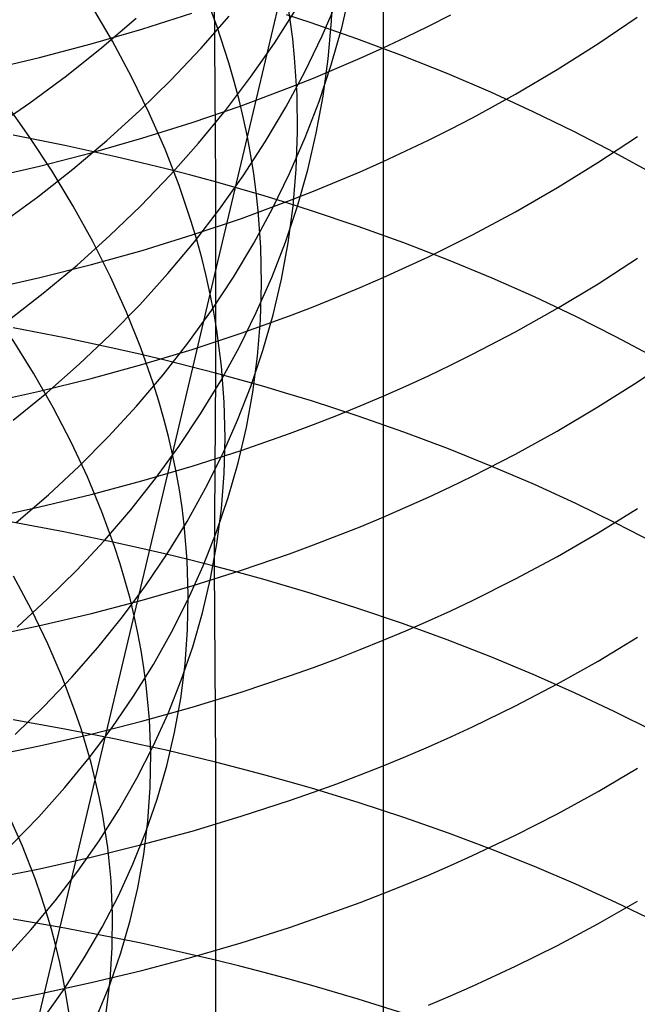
# Model space of a CAD drawing. Extents: x -383 to 1849, y -1185 to -529.
# Tile 804 of 870: x 1837 to 1842.49, y -968.35 to -959.6. Entities that reach past the tile are written whole.
import ezdxf

# ---------------------------------------------------------------- set-up
doc = ezdxf.new("R2010")
doc.units = 0
doc.layers.add('PREDEFINITO', color=7, linetype='CONTINUOUS')

msp = doc.modelspace()

# ---------------------------------------------------------------- linework, layer by layer
at = {"layer": 'PREDEFINITO'}
for p, q in [((1840.2314, -958.7705, 624.4871), (1840.2318, -959.7594, 625.6159)), ((1839.0244, -960.6411, 503.7771), (1839.3506, -959.2663, 504.9418)), ((1838.7527, -959.6546, 502.7341), (1838.6293, -959.3263, 502.3953)), ((1839.772, -959.6114, 507.8797), (1839.785, -959.2749, 507.5257)), ((1839.8635, -959.6712, 510.4776), (1839.9416, -959.3385, 510.1262)), ((1838.7277, -959.3608, 659.6048), (1838.7403, -961.0414, 660.7116)), ((1839.4056, -959.6011, 505.2914), (1839.3802, -959.4337, 505.1161)), ((1839.6881, -959.7424, 513.0385), (1839.8279, -959.4186, 512.6958)), ((1837.8234, -959.7894, 500.233), (1837.6372, -959.4722, 499.9103)), ((1839.2641, -959.8073, 515.542), (1839.4619, -959.4979, 515.2136)), ((1837.7308, -959.8454, 520.3138), (1838.0343, -959.5845, 520.0316)), ((1838.0864, -959.6825, 623.917), (1838.5314, -959.54, 624.0591)), ((1838.6086, -959.8559, 517.9798), (1838.8611, -959.5678, 517.6721)), ((1839.5823, -959.6246, 659.2175), (1839.3717, -959.5556, 659.3191)), ((1839.4268, -959.7682, 505.4674), (1839.4056, -959.6011, 505.2914)), ((1839.7428, -959.9458, 508.2354), (1839.772, -959.6114, 507.8797)), ((1840.634, -959.6557, 626.0501), (1840.8315, -959.5553, 626.1514)), ((1842.1405, -959.8137, 628.057), (1842.4907, -959.5768, 628.3027)), ((1837.6345, -959.814, 623.7849), (1838.0864, -959.6825, 623.917)), ((1838.8599, -959.9834, 503.0775), (1838.7527, -959.6546, 502.7341)), ((1839.9971, -959.7684, 659.0048), (1839.5823, -959.6246, 659.2175)), ((1839.7701, -960.0006, 510.8291), (1839.8635, -959.6712, 510.4776)), ((1840.4341, -959.7536, 625.9512), (1840.634, -959.6557, 626.0501)), ((1837.9947, -960.1084, 500.5616), (1837.8234, -959.7894, 500.233)), ((1839.4438, -959.9351, 505.6442), (1839.4268, -959.7682, 505.4674)), ((1839.5339, -960.0614, 513.3797), (1839.6881, -959.7424, 513.0385)), ((1840.403, -959.9197, 658.7799), (1839.9971, -959.7684, 659.0048)), ((1840.2317, -959.8488, 625.8547), (1840.4341, -959.7536, 625.9512)), ((1840.2318, -959.7594, 625.6159), (1840.2319, -960.7709, 626.7259)), ((1837.1763, -959.9345, 623.6628), (1837.6345, -959.814, 623.7849)), ((1837.4154, -960.0971, 520.5903), (1837.7308, -959.8454, 520.3138)), ((1838.3433, -960.1364, 518.2832), (1838.6086, -959.8559, 517.9798)), ((1839.0527, -960.1105, 515.8674), (1839.2641, -959.8073, 515.542)), ((1840.0269, -959.9413, 625.7608), (1840.2317, -959.8488, 625.8547)), ((1841.7795, -960.0419, 627.8198), (1842.1405, -959.8137, 628.057)), ((1836.7122, -960.044, 623.5509), (1837.1763, -959.9345, 623.6628)), ((1839.4651, -960.268, 505.9999), (1839.4438, -959.9351, 505.6442)), ((1839.6977, -960.2778, 508.5923), (1839.7428, -959.9458, 508.2354)), ((1839.8198, -960.0312, 625.6694), (1840.0269, -959.9413, 625.7608)), ((1840.7999, -960.0785, 658.5432), (1840.403, -959.9197, 658.7799)), ((1838.9073, -960.1479, 503.2509), (1838.8599, -959.9834, 503.0775)), ((1839.6104, -960.1184, 625.5805), (1839.8198, -960.0312, 625.6694)), ((1839.6615, -960.3262, 511.1802), (1839.7701, -960.0006, 510.8291)), ((1841.4079, -960.2609, 627.5914), (1841.7795, -960.0419, 627.8198)), ((1837.0884, -960.3393, 520.861), (1837.4154, -960.0971, 520.5903)), ((1838.1509, -960.4286, 500.8958), (1837.9947, -960.1084, 500.5616)), ((1838.0655, -960.409, 518.582), (1838.3433, -960.1364, 518.2832)), ((1838.8279, -960.4072, 516.1897), (1839.0527, -960.1105, 515.8674)), ((1839.3654, -960.3753, 513.7192), (1839.5339, -960.0614, 513.3797)), ((1839.3988, -960.2029, 625.4941), (1839.6104, -960.1184, 625.5805)), ((1841.1874, -960.2443, 658.295), (1840.7999, -960.0785, 658.5432)), ((1838.9505, -960.3123, 503.4253), (1838.9073, -960.1479, 503.2509)), ((1838.9692, -960.3638, 625.329), (1839.3988, -960.2029, 625.4941)), ((1838.9896, -960.4767, 503.6007), (1838.9505, -960.3123, 503.4253)), ((1839.4699, -960.5995, 506.3581), (1839.4651, -960.268, 505.9999)), ((1839.6368, -960.6071, 508.95), (1839.6977, -960.2778, 508.5923)), ((1841.0259, -960.4704, 627.3724), (1841.4079, -960.2609, 627.5914)), ((1841.5652, -960.4169, 658.0359), (1841.1874, -960.2443, 658.295)), ((1836.7499, -960.5716, 521.1253), (1837.0884, -960.3393, 520.861)), ((1837.0843, -960.6363, 498.4451), (1836.8675, -960.3287, 498.1296)), ((1838.5317, -960.514, 625.1741), (1838.9692, -960.3638, 625.329)), ((1838.5898, -960.6971, 516.5083), (1838.8279, -960.4072, 516.1897)), ((1839.1828, -960.6838, 514.0564), (1839.3654, -960.3753, 513.7192)), ((1839.538, -960.6478, 511.5306), (1839.6615, -960.3262, 511.1802)), ((1837.7754, -960.6732, 518.8758), (1838.0655, -960.409, 518.582)), ((1838.2916, -960.7499, 501.2352), (1838.1509, -960.4286, 500.8958)), ((1839.0244, -960.6411, 503.7771), (1838.9896, -960.4767, 503.6007)), ((1840.8311, -960.5716, 627.2664), (1841.0259, -960.4704, 627.3724)), ((1841.933, -960.5962, 657.7661), (1841.5652, -960.4169, 658.0359)), ((1838.0867, -960.6535, 625.0294), (1838.5317, -960.514, 625.1741)), ((1840.6338, -960.6702, 627.1629), (1840.8311, -960.5716, 627.2664)), ((1837.401, -960.7179, 661.1991), (1836.9412, -960.6262, 661.3348)), ((1837.2869, -960.9461, 498.767), (1837.0843, -960.6363, 498.4451)), ((1837.6348, -960.7822, 624.8948), (1838.0867, -960.6535, 625.0294)), ((1838.6928, -962.0384, 502.6397), (1839.0244, -960.6411, 503.7771)), ((1839.0549, -960.8052, 503.9544), (1839.0244, -960.6411, 503.7771)), ((1839.3998, -960.965, 511.88), (1839.538, -960.6478, 511.5306)), ((1839.4583, -960.9292, 506.7184), (1839.4699, -960.5995, 506.3581)), ((1839.5603, -960.9334, 509.3083), (1839.6368, -960.6071, 508.95)), ((1840.434, -960.7663, 627.0619), (1840.6338, -960.6702, 627.1629)), ((1842.2905, -960.7818, 657.486), (1841.933, -960.5962, 657.7661)), ((1842.1411, -960.8684, 629.1651), (1842.4914, -960.6365, 629.4154)), ((1837.8544, -960.8177, 661.05), (1837.401, -960.7179, 661.1991)), ((1837.4732, -960.9287, 519.1642), (1837.7754, -960.6732, 518.8758)), ((1838.4165, -961.0718, 501.5796), (1838.2916, -960.7499, 501.2352)), ((1838.3389, -960.9797, 516.8229), (1838.5898, -960.6971, 516.5083)), ((1838.9864, -960.9865, 514.3911), (1839.1828, -960.6838, 514.0564)), ((1837.1766, -960.9001, 624.7706), (1837.6348, -960.7822, 624.8948)), ((1838.0786, -960.8706, 660.9704), (1837.8544, -960.8177, 661.05)), ((1839.0812, -960.9692, 504.1326), (1839.0549, -960.8052, 503.9544)), ((1840.2319, -960.7709, 626.7259), (1840.2314, -961.8038, 627.8156)), ((1840.2318, -960.8598, 626.9634), (1840.434, -960.7663, 627.0619)), ((1842.6374, -960.9734, 657.196), (1842.2905, -960.7818, 657.486)), ((1836.7125, -961.0072, 624.6566), (1837.1766, -960.9001, 624.7706)), ((1837.1592, -961.1751, 519.447), (1837.4732, -960.9287, 519.1642)), ((1838.3011, -960.9256, 660.8875), (1838.0786, -960.8706, 660.9704)), ((1838.5216, -960.9825, 660.8012), (1838.3011, -960.9256, 660.8875)), ((1839.4306, -961.2568, 507.0804), (1839.4583, -960.9292, 506.7184)), ((1839.4686, -961.2563, 509.6666), (1839.5603, -960.9334, 509.3083)), ((1840.0272, -960.9506, 626.8674), (1840.2318, -960.8598, 626.9634)), ((1841.7799, -961.0917, 628.9235), (1842.1411, -960.8684, 629.1651)), ((1837.475, -961.2577, 499.0951), (1837.2869, -960.9461, 498.767)), ((1838.0751, -961.2549, 517.1331), (1838.3389, -960.9797, 516.8229)), ((1838.7403, -961.0414, 660.7116), (1838.5216, -960.9825, 660.8012)), ((1838.7764, -961.2832, 514.7228), (1838.9864, -960.9865, 514.3911)), ((1839.1032, -961.133, 504.3116), (1839.0812, -960.9692, 504.1326)), ((1839.2471, -961.2775, 512.2279), (1839.3998, -960.965, 511.88)), ((1839.8203, -961.0389, 626.7741), (1840.0272, -960.9506, 626.8674)), ((1838.5252, -961.3941, 501.9286), (1838.4165, -961.0718, 501.5796)), ((1838.7403, -961.0414, 660.7116), (1838.7399, -962.7413, 661.7908)), ((1838.957, -961.1024, 660.6186), (1838.7403, -961.0414, 660.7116)), ((1839.1717, -961.1653, 660.5222), (1838.957, -961.1024, 660.6186)), ((1839.6111, -961.1245, 626.6833), (1839.8203, -961.0389, 626.7741)), ((1841.4081, -961.3061, 628.691), (1841.7799, -961.0917, 628.9235)), ((1836.8334, -961.4121, 519.7237), (1837.1592, -961.1751, 519.447)), ((1839.121, -961.2966, 504.4915), (1839.1032, -961.133, 504.3116)), ((1839.3843, -961.2302, 660.4226), (1839.1717, -961.1653, 660.5222)), ((1839.3997, -961.2075, 626.5951), (1839.6111, -961.1245, 626.6833)), ((1837.6484, -961.5708, 499.4292), (1837.475, -961.2577, 499.0951)), ((1837.7988, -961.5221, 517.4387), (1838.0751, -961.2549, 517.1331)), ((1838.553, -961.5734, 515.0512), (1838.7764, -961.2832, 514.7228)), ((1838.9705, -961.3655, 626.4265), (1839.3997, -961.2075, 626.5951)), ((1839.0801, -961.5849, 512.5739), (1839.2471, -961.2775, 512.2279)), ((1839.3617, -961.5756, 510.0247), (1839.4686, -961.2563, 509.6666)), ((1839.5948, -961.297, 660.3198), (1839.3843, -961.2302, 660.4226)), ((1839.387, -961.5821, 507.4437), (1839.4306, -961.2568, 507.0804)), ((1838.5334, -961.513, 626.2683), (1838.9705, -961.3655, 626.4265)), ((1839.144, -961.6227, 504.8533), (1839.121, -961.2966, 504.4915)), ((1840.0094, -961.4363, 660.1047), (1839.5948, -961.297, 660.3198)), ((1841.0259, -961.5112, 628.468), (1841.4081, -961.3061, 628.691)), ((1838.5734, -961.5552, 502.1048), (1838.5252, -961.3941, 501.9286)), ((1840.4152, -961.5829, 659.8773), (1840.0094, -961.4363, 660.1047)), ((1837.5102, -961.781, 517.7391), (1837.7988, -961.5221, 517.4387)), ((1838.0889, -961.65, 626.1205), (1838.5334, -961.513, 626.2683)), ((1840.831, -961.6101, 628.3601), (1841.0259, -961.5112, 628.468)), ((1837.8065, -961.8851, 499.7688), (1837.6484, -961.5708, 499.4292)), ((1838.3163, -961.8568, 515.376), (1838.553, -961.5734, 515.0512)), ((1838.6174, -961.7164, 502.2821), (1838.5734, -961.5552, 502.1048)), ((1838.8991, -961.887, 512.9177), (1839.0801, -961.5849, 512.5739)), ((1839.1506, -961.9474, 505.2176), (1839.144, -961.6227, 504.8533)), ((1839.2399, -961.8908, 510.382), (1839.3617, -961.5756, 510.0247)), ((1839.3276, -961.9046, 507.8078), (1839.387, -961.5821, 507.4437)), ((1840.8118, -961.7366, 659.638), (1840.4152, -961.5829, 659.8773)), ((1840.6335, -961.7066, 628.2548), (1840.831, -961.6101, 628.3601)), ((1837.6374, -961.7763, 625.9832), (1838.0889, -961.65, 626.1205)), ((1838.6572, -961.8774, 502.4604), (1838.6174, -961.7164, 502.2821)), ((1840.4336, -961.8006, 628.1519), (1840.6335, -961.7066, 628.2548)), ((1842.1419, -961.9464, 630.251), (1842.4924, -961.7198, 630.5055)), ((1837.1796, -961.892, 625.8563), (1837.6374, -961.7763, 625.9832)), ((1837.2095, -962.0314, 518.0341), (1837.5102, -961.781, 517.7391)), ((1840.2313, -961.892, 628.0517), (1840.4336, -961.8006, 628.1519)), ((1840.2314, -961.8038, 627.8156), (1840.2317, -962.8585, 628.8843)), ((1841.199, -961.8971, 659.3872), (1840.8118, -961.7366, 659.638)), ((1836.7161, -961.9972, 625.7399), (1837.1796, -961.892, 625.8563)), ((1837.9493, -962.2002, 500.1138), (1837.8065, -961.8851, 499.7688)), ((1838.0667, -962.1331, 515.6966), (1838.3163, -961.8568, 515.376)), ((1838.6928, -962.0384, 502.6397), (1838.6572, -961.8774, 502.4604)), ((1838.7042, -962.1833, 513.2589), (1838.8991, -961.887, 512.9177)), ((1839.1034, -962.2017, 510.7383), (1839.2399, -961.8908, 510.382)), ((1840.0266, -961.9809, 627.954), (1840.2313, -961.892, 628.0517)), ((1841.5765, -962.0642, 659.1252), (1841.199, -961.8971, 659.3872)), ((1839.1407, -962.2703, 505.5841), (1839.1506, -961.9474, 505.2176)), ((1839.2527, -962.2241, 508.1725), (1839.3276, -961.9046, 507.8078)), ((1839.8195, -962.0672, 627.8591), (1840.0266, -961.9809, 627.954)), ((1841.7806, -962.1645, 630.0054), (1842.1419, -961.9464, 630.251)), ((1836.8969, -962.2728, 518.3232), (1837.2095, -962.0314, 518.0341)), ((1838.3585, -963.4632, 501.541), (1838.6928, -962.0384, 502.6397)), ((1838.7241, -962.1992, 502.8199), (1838.6928, -962.0384, 502.6397)), ((1839.6101, -962.1509, 627.7667), (1839.8195, -962.0672, 627.8591)), ((1841.944, -962.2377, 658.8525), (1841.5765, -962.0642, 659.1252)), ((1837.8043, -962.4019, 516.0129), (1838.0667, -962.1331, 515.6966)), ((1839.3985, -962.2321, 627.677), (1839.6101, -962.1509, 627.7667)), ((1838.0761, -962.5159, 500.4638), (1837.9493, -962.2002, 500.1138)), ((1838.4956, -962.4736, 513.5971), (1838.7042, -962.1833, 513.2589)), ((1838.7512, -962.3598, 503.001), (1838.7241, -962.1992, 502.8199)), ((1838.9524, -962.5079, 511.0931), (1839.1034, -962.2017, 510.7383)), ((1838.969, -962.3866, 627.5055), (1839.3985, -962.2321, 627.677)), ((1839.1624, -962.5402, 508.5373), (1839.2527, -962.2241, 508.1725)), ((1841.4087, -962.3739, 629.769), (1841.7806, -962.1645, 630.0054)), ((1842.3011, -962.4173, 658.5694), (1841.944, -962.2377, 658.8525)), ((1839.1147, -962.5911, 505.9523), (1839.1407, -962.2703, 505.5841)), ((1837.4006, -962.4275, 662.2847), (1836.9409, -962.3383, 662.4223)), ((1837.5293, -962.6629, 516.3243), (1837.8043, -962.4019, 516.0129)), ((1838.5315, -962.5307, 627.3446), (1838.969, -962.3866, 627.5055)), ((1838.774, -962.5202, 503.183), (1838.7512, -962.3598, 503.001)), ((1841.0264, -962.5742, 629.5422), (1841.4087, -962.3739, 629.769)), ((1842.6476, -962.6028, 658.2764), (1842.3011, -962.4173, 658.5694)), ((1837.123, -962.7414, 497.978), (1836.9334, -962.436, 497.6449)), ((1837.8541, -962.5243, 662.1337), (1837.4006, -962.4275, 662.2847)), ((1838.2736, -962.7575, 513.932), (1838.4956, -962.4736, 513.5971)), ((1838.7871, -962.809, 511.446), (1838.9524, -962.5079, 511.0931)), ((1838.0783, -962.5757, 662.053), (1837.8541, -962.5243, 662.1337)), ((1838.1869, -962.8319, 500.8186), (1838.0761, -962.5159, 500.4638)), ((1838.3007, -962.6289, 661.969), (1838.0783, -962.5757, 662.053)), ((1838.0866, -962.6645, 627.1943), (1838.5315, -962.5307, 627.3446)), ((1838.7926, -962.6803, 503.3658), (1838.774, -962.5202, 503.183)), ((1839.0571, -962.8527, 508.9017), (1839.1624, -962.5402, 508.5373)), ((1839.0728, -962.9095, 506.3218), (1839.1147, -962.5911, 505.9523)), ((1840.8314, -962.6709, 629.4325), (1841.0264, -962.5742, 629.5422)), ((1842.4906, -962.8206, 631.5791), (1842.8296, -962.5907, 631.847)), ((1837.242, -962.9158, 516.6305), (1837.5293, -962.6629, 516.3243)), ((1837.6347, -962.7879, 627.0547), (1838.0866, -962.6645, 627.1943)), ((1838.5212, -962.6842, 661.8816), (1838.3007, -962.6289, 661.969)), ((1838.7399, -962.7413, 661.7908), (1838.5212, -962.6842, 661.8816)), ((1838.8172, -962.9996, 503.7335), (1838.7926, -962.6803, 503.3658)), ((1840.634, -962.7651, 629.3254), (1840.8314, -962.6709, 629.4325)), ((1837.2979, -963.0482, 498.3171), (1837.123, -962.7414, 497.978)), ((1838.0384, -963.0346, 514.263), (1838.2736, -962.7575, 513.932)), ((1838.7399, -962.7413, 661.7908), (1838.7288, -964.4582, 662.8403)), ((1838.9566, -962.8005, 661.6966), (1838.7399, -962.7413, 661.7908)), ((1840.434, -962.8569, 629.2208), (1840.634, -962.7651, 629.3254)), ((1837.1765, -962.9009, 626.9258), (1837.6347, -962.7879, 627.0547)), ((1838.2361, -962.9898, 500.9976), (1838.1869, -962.8319, 500.8186)), ((1838.6078, -963.1049, 511.7967), (1838.7871, -962.809, 511.446)), ((1838.9368, -963.1611, 509.2655), (1839.0571, -962.8527, 508.9017)), ((1839.1712, -962.8615, 661.599), (1838.9566, -962.8005, 661.6966)), ((1840.2316, -962.9463, 629.1189), (1840.434, -962.8569, 629.2208)), ((1840.2317, -962.8585, 628.8843), (1840.2318, -963.9347, 629.9332)), ((1842.1404, -963.0425, 631.3197), (1842.4906, -962.8206, 631.5791)), ((1836.7125, -963.0035, 626.8076), (1837.1765, -962.9009, 626.9258)), ((1836.9426, -963.1602, 516.9312), (1837.242, -962.9158, 516.6305)), ((1839.0152, -963.2251, 506.6923), (1839.0728, -962.9095, 506.3218)), ((1839.3839, -962.9244, 661.4981), (1839.1712, -962.8615, 661.599)), ((1839.5944, -962.9892, 661.394), (1839.3839, -962.9244, 661.4981)), ((1840.0269, -963.0331, 629.0197), (1840.2316, -962.9463, 629.1189)), ((1837.7901, -963.3048, 514.59), (1838.0384, -963.0346, 514.263)), ((1838.2811, -963.1477, 501.1777), (1838.2361, -962.9898, 500.9976)), ((1838.8253, -963.3173, 504.1039), (1838.8172, -962.9996, 503.7335)), ((1840.009, -963.1242, 661.1762), (1839.5944, -962.9892, 661.394)), ((1839.8197, -963.1173, 628.9231), (1840.0269, -963.0331, 629.0197)), ((1837.4576, -963.3561, 498.6619), (1837.2979, -963.0482, 498.3171)), ((1838.4145, -963.3951, 512.1447), (1838.6078, -963.1049, 511.7967)), ((1839.6103, -963.1991, 628.8292), (1839.8197, -963.1173, 628.9231)), ((1841.7794, -963.2562, 631.0695), (1842.1404, -963.0425, 631.3197)), ((1838.3219, -963.3055, 501.3589), (1838.2811, -963.1477, 501.1777)), ((1838.8019, -963.4653, 509.6281), (1838.9368, -963.1611, 509.2655)), ((1839.3987, -963.2783, 628.738), (1839.6103, -963.1991, 628.8292)), ((1840.4147, -963.2663, 660.9459), (1840.009, -963.1242, 661.1762)), ((1838.942, -963.5377, 507.0632), (1839.0152, -963.2251, 506.6923)), ((1838.9691, -963.4292, 628.5637), (1839.3987, -963.2783, 628.738)), ((1840.8113, -963.4152, 660.7036), (1840.4147, -963.2663, 660.9459)), ((1841.4078, -963.4613, 630.8286), (1841.7794, -963.2562, 631.0695)), ((1837.6019, -963.6648, 499.0122), (1837.4576, -963.3561, 498.6619)), ((1837.5291, -963.5675, 514.9124), (1837.7901, -963.3048, 514.59)), ((1838.3585, -963.4632, 501.541), (1838.3219, -963.3055, 501.3589)), ((1838.817, -963.6332, 504.4764), (1838.8253, -963.3173, 504.1039)), ((1837.6718, -966.3579, 499.4084), (1838.3585, -963.4632, 501.541)), ((1838.2076, -963.6793, 512.4897), (1838.4145, -963.3951, 512.1447)), ((1838.3908, -963.6206, 501.7241), (1838.3585, -963.4632, 501.541)), ((1838.5316, -963.57, 628.4001), (1838.9691, -963.4292, 628.5637)), ((1838.6524, -963.7647, 509.9893), (1838.8019, -963.4653, 509.6281)), ((1841.1986, -963.5708, 660.4496), (1840.8113, -963.4152, 660.7036)), ((1841.0258, -963.6575, 630.5976), (1841.4078, -963.4613, 630.8286)), ((1838.8535, -963.847, 507.4342), (1838.942, -963.5377, 507.0632)), ((1837.2555, -963.8225, 515.2298), (1837.5291, -963.5675, 514.9124)), ((1838.0866, -963.7006, 628.2474), (1838.5316, -963.57, 628.4001)), ((1838.4188, -963.7779, 501.9081), (1838.3908, -963.6206, 501.7241)), ((1838.7927, -963.9469, 504.8506), (1838.817, -963.6332, 504.4764)), ((1841.576, -963.7327, 660.1843), (1841.1986, -963.5708, 660.4496)), ((1837.7304, -963.9739, 499.3675), (1837.6019, -963.6648, 499.0122)), ((1837.6347, -963.8211, 628.1055), (1838.0866, -963.7006, 628.2474)), ((1837.9873, -963.9572, 512.8312), (1838.2076, -963.6793, 512.4897)), ((1840.831, -963.7522, 630.4858), (1841.0258, -963.6575, 630.5976)), ((1841.9435, -963.9008, 659.9082), (1841.576, -963.7327, 660.1843)), ((1836.9694, -964.0695, 515.5421), (1837.2555, -963.8225, 515.2298)), ((1837.1764, -963.9314, 627.9744), (1837.6347, -963.8211, 628.1055)), ((1838.4426, -963.9349, 502.093), (1838.4188, -963.7779, 501.9081)), ((1838.4887, -964.0593, 510.3486), (1838.6524, -963.7647, 509.9893)), ((1840.6337, -963.8445, 630.3766), (1840.831, -963.7522, 630.4858)), ((1838.7498, -964.1525, 507.805), (1838.8535, -963.847, 507.4342)), ((1840.4339, -963.9344, 630.2701), (1840.6337, -963.8445, 630.3766)), ((1842.3006, -964.0747, 659.6215), (1841.9435, -963.9008, 659.9082)), ((1836.7124, -964.0315, 627.8543), (1837.1764, -963.9314, 627.9744)), ((1837.8427, -964.2832, 499.7276), (1837.7304, -963.9739, 499.3675)), ((1837.7536, -964.2284, 513.1689), (1837.9873, -963.9572, 512.8312)), ((1838.4622, -964.0916, 502.2786), (1838.4426, -963.9349, 502.093)), ((1838.7523, -964.2583, 505.2262), (1838.7927, -963.9469, 504.8506)), ((1840.2317, -964.0219, 630.1663), (1840.4339, -963.9344, 630.2701)), ((1840.2318, -963.9347, 629.9332), (1840.2318, -965.0306, 630.9601)), ((1842.142, -964.1628, 632.3622), (1842.4924, -963.9464, 632.6254)), ((1837.3906, -964.1533, 663.3416), (1836.9313, -964.0667, 663.4813)), ((1838.3109, -964.3485, 510.7055), (1838.4887, -964.0593, 510.3486)), ((1840.0271, -964.1069, 630.0651), (1840.2317, -964.0219, 630.1663)), ((1842.6471, -964.2544, 659.3248), (1842.3006, -964.0747, 659.6215)), ((1837.8436, -964.2474, 663.1883), (1837.3906, -964.1533, 663.3416)), ((1838.4887, -964.404, 502.6522), (1838.4622, -964.0916, 502.2786)), ((1838.6313, -964.4541, 508.175), (1838.7498, -964.1525, 507.805)), ((1839.8202, -964.1895, 629.9667), (1840.0271, -964.1069, 630.0651)), ((1841.7807, -964.3711, 632.1081), (1842.142, -964.1628, 632.3622)), ((1837.507, -964.4927, 513.5024), (1837.7536, -964.2284, 513.1689)), ((1838.0676, -964.2973, 663.1064), (1837.8436, -964.2474, 663.1883)), ((1838.6963, -964.5668, 505.6028), (1838.7523, -964.2583, 505.2262)), ((1839.611, -964.2695, 629.8711), (1839.8202, -964.1895, 629.9667)), ((1837.8927, -964.4378, 499.9093), (1837.8427, -964.2832, 499.7276)), ((1838.2898, -964.3491, 663.0212), (1838.0676, -964.2973, 663.1064)), ((1838.1192, -964.6321, 511.0598), (1838.3109, -964.3485, 510.7055)), ((1838.9704, -964.4949, 629.6005), (1839.3995, -964.3472, 629.7781)), ((1839.3995, -964.3472, 629.7781), (1839.611, -964.2695, 629.8711)), ((1838.5103, -964.4027, 662.9325), (1838.2898, -964.3491, 663.0212)), ((1838.4988, -964.7147, 503.0283), (1838.4887, -964.404, 502.6522)), ((1838.7288, -964.4582, 662.8403), (1838.5103, -964.4027, 662.9325)), ((1841.4087, -964.571, 631.8637), (1841.7807, -964.3711, 632.1081)), ((1837.2475, -964.7497, 513.8313), (1837.507, -964.4927, 513.5024)), ((1837.9386, -964.5923, 500.0922), (1837.8927, -964.4378, 499.9093)), ((1838.498, -964.7514, 508.5439), (1838.6313, -964.4541, 508.175)), ((1838.5333, -964.6328, 629.4338), (1838.9704, -964.4949, 629.6005)), ((1838.9454, -964.5156, 662.7447), (1838.7288, -964.4582, 662.8403)), ((1838.7288, -964.4582, 662.8403), (1838.7395, -966.2006, 663.8454)), ((1839.1599, -964.5749, 662.6457), (1838.9454, -964.5156, 662.7447)), ((1837.1043, -964.8471, 497.5831), (1836.9431, -964.5456, 497.2332)), ((1837.9802, -964.7467, 500.2761), (1837.9386, -964.5923, 500.0922)), ((1838.6247, -964.8723, 505.9798), (1838.6963, -964.5668, 505.6028)), ((1839.3725, -964.636, 662.5434), (1839.1599, -964.5749, 662.6457)), ((1841.0264, -964.7622, 631.6292), (1841.4087, -964.571, 631.8637)), ((1837.9138, -964.9098, 511.411), (1838.1192, -964.6321, 511.0598)), ((1838.0887, -964.7607, 629.2782), (1838.5333, -964.6328, 629.4338)), ((1839.5829, -964.6988, 662.4378), (1839.3725, -964.636, 662.5434)), ((1839.9974, -964.8299, 662.2168), (1839.5829, -964.6988, 662.4378)), ((1836.9754, -964.999, 514.1552), (1837.2475, -964.7497, 513.8313)), ((1837.6373, -964.8787, 629.1336), (1838.0887, -964.7607, 629.2782)), ((1838.0176, -964.9009, 500.461), (1837.9802, -964.7467, 500.2761)), ((1838.3502, -965.044, 508.9113), (1838.498, -964.7514, 508.5439)), ((1838.4924, -965.0236, 503.4065), (1838.4988, -964.7147, 503.0283)), ((1840.8315, -964.8544, 631.5158), (1841.0264, -964.7622, 631.6292)), ((1837.25, -965.1491, 497.9384), (1837.1043, -964.8471, 497.5831)), ((1838.5378, -965.1745, 506.357), (1838.6247, -964.8723, 505.9798)), ((1840.4032, -964.9677, 661.9832), (1839.9974, -964.8299, 662.2168)), ((1840.634, -964.9444, 631.4051), (1840.8315, -964.8544, 631.5158)), ((1837.1795, -964.9868, 629.0001), (1837.6373, -964.8787, 629.1336)), ((1837.695, -965.1813, 511.7587), (1837.9138, -964.9098, 511.411)), ((1838.0507, -965.0549, 500.6469), (1838.0176, -964.9009, 500.461)), ((1840.4341, -965.032, 631.297), (1840.634, -964.9444, 631.4051)), ((1836.7159, -965.0848, 628.8777), (1837.1795, -964.9868, 629.0001)), ((1838.1882, -965.3318, 509.2768), (1838.3502, -965.044, 508.9113)), ((1838.4699, -965.3302, 503.7866), (1838.4924, -965.0236, 503.4065)), ((1840.2317, -965.1172, 631.1916), (1840.4341, -965.032, 631.297)), ((1840.2318, -965.0306, 630.9601), (1840.2318, -966.1467, 631.9653)), ((1840.7999, -965.1122, 661.7374), (1840.4032, -964.9677, 661.9832)), ((1838.0796, -965.2087, 500.8336), (1838.0507, -965.0549, 500.6469)), ((1840.0269, -965.2, 631.089), (1840.2317, -965.1172, 631.1916)), ((1841.1872, -965.2631, 661.4798), (1840.7999, -965.1122, 661.7374)), ((1842.1422, -965.3018, 633.3841), (1842.4926, -965.0906, 633.6514)), ((1837.38, -965.4515, 498.2989), (1837.25, -965.1491, 497.9384)), ((1837.4629, -965.4462, 512.1025), (1837.695, -965.1813, 511.7587)), ((1838.1042, -965.3622, 501.0213), (1838.0796, -965.2087, 500.8336)), ((1838.4358, -965.4729, 506.7338), (1838.5378, -965.1745, 506.357)), ((1839.8198, -965.2805, 630.9892), (1840.0269, -965.2, 631.089)), ((1839.6104, -965.3585, 630.8922), (1839.8198, -965.2805, 630.9892)), ((1841.5648, -965.4201, 661.2108), (1841.1872, -965.2631, 661.4798)), ((1841.7808, -965.505, 633.1261), (1842.1422, -965.3018, 633.3841)), ((1838.012, -965.6142, 509.64), (1838.1882, -965.3318, 509.2768)), ((1838.1246, -965.5154, 501.2098), (1838.1042, -965.3622, 501.0213)), ((1838.4315, -965.6343, 504.1679), (1838.4699, -965.3302, 503.7866)), ((1839.3988, -965.434, 630.7979), (1839.6104, -965.3585, 630.8922)), ((1837.2178, -965.7042, 512.442), (1837.4629, -965.4462, 512.1025)), ((1837.4938, -965.754, 498.6643), (1837.38, -965.4515, 498.2989)), ((1838.3188, -965.7674, 507.11), (1838.4358, -965.4729, 506.7338)), ((1838.9692, -965.5779, 630.6178), (1839.3988, -965.434, 630.7979)), ((1841.9325, -965.583, 660.9309), (1841.5648, -965.4201, 661.2108)), ((1838.1529, -965.8207, 501.589), (1838.1246, -965.5154, 501.2098)), ((1841.4089, -965.7, 632.8778), (1841.7808, -965.505, 633.1261)), ((1837.8219, -965.8912, 510.0004), (1838.012, -965.6142, 509.64)), ((1838.3772, -965.9357, 504.5502), (1838.4315, -965.6343, 504.1679)), ((1838.5317, -965.7121, 630.4488), (1838.9692, -965.5779, 630.6178)), ((1842.2898, -965.7517, 660.6403), (1841.9325, -965.583, 660.9309)), ((1836.9599, -965.955, 512.7769), (1837.2178, -965.7042, 512.442)), ((1838.0867, -965.8366, 630.291), (1838.5317, -965.7121, 630.4488)), ((1841.0265, -965.8865, 632.6397), (1841.4089, -965.7, 632.8778)), ((1837.4002, -965.9064, 664.3514), (1836.9405, -965.8228, 664.4923)), ((1837.5446, -965.9052, 498.8487), (1837.4938, -965.754, 498.6643)), ((1837.6348, -965.9514, 630.1445), (1838.0867, -965.8366, 630.291)), ((1838.1646, -966.1244, 501.9708), (1838.1529, -965.8207, 501.589)), ((1838.1872, -966.0576, 507.485), (1838.3188, -965.7674, 507.11)), ((1842.6366, -965.9258, 660.3395), (1842.2898, -965.7517, 660.6403)), ((1837.8537, -965.9972, 664.1966), (1837.4002, -965.9064, 664.3514)), ((1837.5912, -966.0562, 499.0343), (1837.5446, -965.9052, 498.8487)), ((1837.6181, -966.1622, 510.3576), (1837.8219, -965.8912, 510.0004)), ((1840.8315, -965.9765, 632.5245), (1841.0265, -965.8865, 632.6397)), ((1837.1766, -966.0565, 630.0092), (1837.6348, -965.9514, 630.1445)), ((1838.0779, -966.0454, 664.114), (1837.8537, -965.9972, 664.1966)), ((1838.3075, -966.2339, 504.933), (1838.3772, -965.9357, 504.5502)), ((1840.634, -966.0642, 632.412), (1840.8315, -965.9765, 632.5245)), ((1836.7125, -966.1518, 629.8852), (1837.1766, -966.0565, 630.0092)), ((1837.6336, -966.2071, 499.2208), (1837.5912, -966.0562, 499.0343)), ((1838.041, -966.3433, 507.8584), (1838.1872, -966.0576, 507.485)), ((1838.3003, -966.0953, 664.0279), (1838.0779, -966.0454, 664.114)), ((1838.5209, -966.147, 663.9384), (1838.3003, -966.0953, 664.0279)), ((1840.4341, -966.1496, 632.3023), (1840.634, -966.0642, 632.412)), ((1837.4009, -966.4271, 510.7113), (1837.6181, -966.1622, 510.3576)), ((1838.1599, -966.4261, 502.3548), (1838.1646, -966.1244, 501.9708)), ((1838.7395, -966.2006, 663.8454), (1838.5209, -966.147, 663.9384)), ((1840.2318, -966.1467, 631.9653), (1840.2316, -967.2829, 632.9485)), ((1840.2317, -966.2328, 632.1953), (1840.4341, -966.1496, 632.3023)), ((1837.6718, -966.3579, 499.4084), (1837.6336, -966.2071, 499.2208)), ((1838.2223, -966.5287, 505.3159), (1838.3075, -966.2339, 504.933)), ((1838.9562, -966.2559, 663.7489), (1838.7395, -966.2006, 663.8454)), ((1838.7395, -966.2006, 663.8454), (1838.7411, -967.9614, 664.8205)), ((1839.1709, -966.3131, 663.649), (1838.9562, -966.2559, 663.7489)), ((1840.0269, -966.3135, 632.0911), (1840.2317, -966.2328, 632.1953)), ((1842.1419, -966.4606, 634.3843), (1842.4923, -966.2547, 634.6558)), ((1836.9648, -969.3219, 497.3797), (1837.6718, -966.3579, 499.4084)), ((1837.7057, -966.5084, 499.597), (1837.6718, -966.3579, 499.4084)), ((1837.8805, -966.624, 508.23), (1838.041, -966.3433, 507.8584)), ((1839.3835, -966.372, 663.5457), (1839.1709, -966.3131, 663.649)), ((1839.8197, -966.3919, 631.9898), (1840.0269, -966.3135, 632.0911)), ((1837.1703, -966.6854, 511.0611), (1837.4009, -966.4271, 510.7113)), ((1838.1391, -966.7256, 502.7406), (1838.1599, -966.4261, 502.3548)), ((1839.594, -966.4326, 663.4391), (1839.3835, -966.372, 663.5457)), ((1840.0086, -966.5589, 663.216), (1839.594, -966.4326, 663.4391)), ((1839.6103, -966.468, 631.8912), (1839.8197, -966.3919, 631.9898)), ((1837.7353, -966.6586, 499.7866), (1837.7057, -966.5084, 499.597)), ((1838.1221, -966.8199, 505.6984), (1838.2223, -966.5287, 505.3159)), ((1839.3987, -966.5417, 631.7955), (1839.6103, -966.468, 631.8912)), ((1841.7806, -966.6588, 634.1222), (1842.1419, -966.4606, 634.3843)), ((1837.706, -966.8995, 508.5991), (1837.8805, -966.624, 508.23)), ((1838.9691, -966.682, 631.6126), (1839.3987, -966.5417, 631.7955)), ((1840.4144, -966.6919, 662.9803), (1840.0086, -966.5589, 663.216)), ((1837.0245, -966.9485, 497.2602), (1836.8929, -966.6528, 496.8947)), ((1836.9267, -966.937, 511.4065), (1837.1703, -966.6854, 511.0611)), ((1837.7607, -966.8086, 499.977), (1837.7353, -966.6586, 499.7866)), ((1838.5315, -966.8128, 631.4411), (1838.9691, -966.682, 631.6126)), ((1840.811, -966.8311, 662.7322), (1840.4144, -966.6919, 662.9803)), ((1841.4087, -966.8489, 633.8701), (1841.7806, -966.6588, 634.1222)), ((1838.1024, -967.0225, 503.1277), (1838.1391, -966.7256, 502.7406)), ((1837.7819, -966.9582, 500.1682), (1837.7607, -966.8086, 499.977)), ((1838.0068, -967.1071, 506.0802), (1838.1221, -966.8199, 505.6984)), ((1838.0864, -966.9341, 631.281), (1838.5315, -966.8128, 631.4411)), ((1841.1982, -966.9766, 662.4723), (1840.811, -966.8311, 662.7322)), ((1841.0263, -967.0307, 633.6282), (1841.4087, -966.8489, 633.8701)), ((1837.14, -967.2441, 497.6306), (1837.0245, -966.9485, 497.2602)), ((1837.5175, -967.1696, 508.9655), (1837.706, -966.8995, 508.5991)), ((1837.6345, -967.046, 631.1322), (1838.0864, -966.9341, 631.281)), ((1837.8117, -967.2564, 500.5529), (1837.7819, -966.9582, 500.1682)), ((1837.1762, -967.1484, 630.9949), (1837.6345, -967.046, 631.1322)), ((1838.0499, -967.3166, 503.5158), (1838.1024, -967.0225, 503.1277)), ((1840.8314, -967.1185, 633.5112), (1841.0263, -967.0307, 633.6282)), ((1841.5757, -967.1279, 662.2008), (1841.1982, -966.9766, 662.4723)), ((1836.7121, -967.2412, 630.8691), (1837.1762, -967.1484, 630.9949)), ((1837.8769, -967.3899, 506.4608), (1838.0068, -967.1071, 506.0802)), ((1840.6339, -967.204, 633.397), (1840.8314, -967.1185, 633.5112)), ((1841.9432, -967.285, 661.9182), (1841.5757, -967.1279, 662.2008)), ((1837.3153, -967.4338, 509.3287), (1837.5175, -967.1696, 508.9655)), ((1840.4339, -967.2873, 633.2855), (1840.6339, -967.204, 633.397)), ((1837.1916, -967.3917, 497.8175), (1837.14, -967.2441, 497.6306)), ((1837.825, -967.5528, 500.9403), (1837.8117, -967.2564, 500.5529)), ((1837.9818, -967.6076, 503.9044), (1838.0499, -967.3166, 503.5158)), ((1840.2316, -967.2829, 632.9485), (1840.2314, -968.4375, 633.9097)), ((1840.2315, -967.3683, 633.1769), (1840.4339, -967.2873, 633.2855)), ((1842.3003, -967.4476, 661.6249), (1841.9432, -967.285, 661.9182)), ((1837.2391, -967.5393, 498.0056), (1837.1916, -967.3917, 497.8175)), ((1837.7324, -967.6683, 506.8398), (1837.8769, -967.3899, 506.4608)), ((1840.0267, -967.447, 633.0711), (1840.2315, -967.3683, 633.1769)), ((1837.0996, -967.6919, 509.6882), (1837.3153, -967.4338, 509.3287)), ((1839.8196, -967.5235, 632.9681), (1840.0267, -967.447, 633.0711)), ((1842.1411, -967.6375, 635.3629), (1842.4914, -967.4367, 635.6388)), ((1842.6468, -967.6154, 661.3213), (1842.3003, -967.4476, 661.6249)), ((1837.2824, -967.6867, 498.1947), (1837.2391, -967.5393, 498.0056)), ((1837.822, -967.8473, 501.3299), (1837.825, -967.5528, 500.9403)), ((1839.6102, -967.5976, 632.8681), (1839.8196, -967.5235, 632.9681)), ((1837.4017, -967.6769, 665.3328), (1836.942, -967.596, 665.4756)), ((1837.5735, -967.9417, 507.2169), (1837.7324, -967.6683, 506.8398)), ((1837.8984, -967.8952, 504.2931), (1837.9818, -967.6076, 503.9044)), ((1838.9689, -967.8062, 632.5852), (1839.3985, -967.6694, 632.7709)), ((1839.3985, -967.6694, 632.7709), (1839.6102, -967.5976, 632.8681)), ((1841.7799, -967.8307, 635.0966), (1842.1411, -967.6375, 635.3629)), ((1836.8707, -967.9436, 510.0438), (1837.0996, -967.6919, 509.6882)), ((1837.3214, -967.8339, 498.3849), (1837.2824, -967.6867, 498.1947)), ((1837.8552, -967.7648, 665.176), (1837.4017, -967.6769, 665.3328)), ((1837.3562, -967.9809, 498.5761), (1837.3214, -967.8339, 498.3849)), ((1837.8028, -968.1394, 501.7213), (1837.822, -967.8473, 501.3299)), ((1838.0794, -967.8113, 665.0924), (1837.8552, -967.7648, 665.176)), ((1838.3018, -967.8596, 665.0053), (1838.0794, -967.8113, 665.0924)), ((1838.5314, -967.9337, 632.411), (1838.9689, -967.8062, 632.5852)), ((1841.4081, -968.016, 634.8405), (1841.7799, -967.8307, 635.0966)), ((1837.7999, -968.1791, 504.6814), (1837.8984, -967.8952, 504.2931)), ((1838.0863, -968.0519, 632.2484), (1838.5314, -967.9337, 632.411)), ((1838.5224, -967.9096, 664.9146), (1838.3018, -967.8596, 665.0053)), ((1838.7411, -967.9614, 664.8205), (1838.5224, -967.9096, 664.9146)), ((1837.3867, -968.1276, 498.7683), (1837.3562, -967.9809, 498.5761)), ((1837.4005, -968.2099, 507.5915), (1837.5735, -967.9417, 507.2169)), ((1838.7411, -967.9614, 664.8205), (1838.7402, -969.7398, 665.7628)), ((1838.9578, -968.0149, 664.7228), (1838.7411, -967.9614, 664.8205)), ((1839.1724, -968.0701, 664.6217), (1838.9578, -968.0149, 664.7228)), ((1841.0259, -968.1933, 634.5948), (1841.4081, -968.016, 634.8405)), ((1837.6344, -968.1609, 632.0974), (1838.0863, -968.0519, 632.2484)), ((1839.385, -968.1271, 664.5171), (1839.1724, -968.0701, 664.6217)), ((1837.1761, -968.2606, 631.958), (1837.6344, -968.1609, 632.0974)), ((1837.413, -968.274, 498.9613), (1837.3867, -968.1276, 498.7683)), ((1837.6863, -968.4591, 505.069), (1837.7999, -968.1791, 504.6814)), ((1837.7676, -968.429, 502.1141), (1837.8028, -968.1394, 501.7213)), ((1839.5956, -968.1856, 664.4092), (1839.385, -968.1271, 664.5171)), ((1840.0102, -968.3077, 664.1834), (1839.5956, -968.1856, 664.4092)), ((1840.831, -968.2788, 634.476), (1841.0259, -968.1933, 634.5948)), ((1836.712, -968.351, 631.8303), (1837.1761, -968.2606, 631.958)), ((1837.2136, -968.4727, 507.9633), (1837.4005, -968.2099, 507.5915)), ((1837.4351, -968.42, 499.1552), (1837.413, -968.274, 498.9613)), ((1840.6335, -968.3621, 634.3599), (1840.831, -968.2788, 634.476)), ((1840.4159, -968.4361, 663.9448), (1840.0102, -968.3077, 664.1834))]:
    msp.add_line(p, q, dxfattribs=at)

doc.saveas('drawing.dxf')
